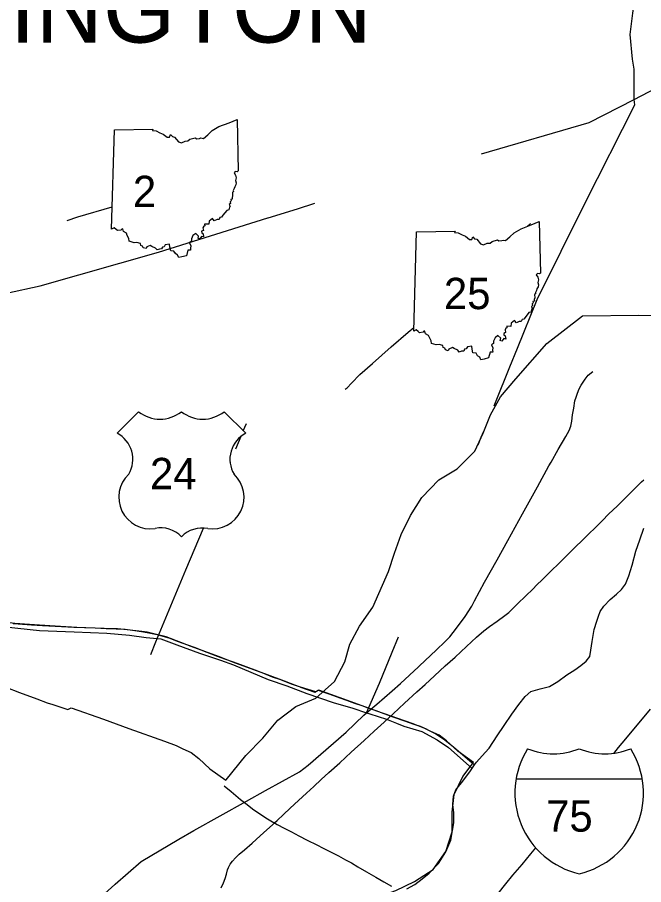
# Model space of a CAD drawing. Extents: x -232 to 448, y 619 to 1059.
# Drawn here: x 141.87 to 160.32, y 900.18 to 925.75 of the extents above; entities that cross this region are included whole.
import ezdxf

# ---------------------------------------------------------------- set-up
doc = ezdxf.new("R2010")
doc.units = 0
doc.layers.add('Default', color=7, linetype='Continuous')

msp = doc.modelspace()

# ---------------------------------------------------------------- linework, layer by layer
at = {"layer": 'Default'}
for p, q in [((144.644, 919.505), (144.726, 922.434)), ((144.644, 919.505), (144.726, 922.434)), ((153.548, 916.496), (153.63, 919.425)), ((153.548, 916.496), (153.63, 919.425)), ((145.439, 914.124), (144.805, 913.49)), ((145.439, 914.124), (144.805, 913.49)), ((148.594, 913.49), (147.96, 914.124)), ((148.594, 913.49), (147.96, 914.124)), ((156.561, 903.297), (160.281, 903.297))]:
    msp.add_line(p, q, dxfattribs=at)
for points in [[(160.037, 923.334), (160.039, 923.504), (160.038, 923.897), (160.036, 924.226), (159.992, 924.516), (159.926, 925.249), (160.003, 925.871), (160.075, 926.382), (160.134, 926.504), (160.217, 926.563), (160.308, 926.617), (161.08, 926.901), (161.38, 926.945), (161.896, 926.941)], [(160.037, 923.334), (161.826, 924.265)], [(155.543, 921.723), (158.714, 922.647), (160.037, 923.334)], [(156.604, 915.996), (157.187, 917.437), (158.6, 920.285), (160.06, 923.171), (160.037, 923.334)], [(144.726, 922.434), (145.862, 922.453), (145.845, 922.418), (145.952, 922.41), (146.066, 922.348), (146.162, 922.308), (146.28, 922.215), (146.35, 922.216), (146.38, 922.293), (146.434, 922.234), (146.498, 922.223), (146.609, 922.083), (146.701, 922.053), (146.81, 922.101), (146.892, 922.109), (146.952, 922.156), (147.108, 922.197), (147.151, 922.172), (147.234, 922.177), (147.275, 922.195), (147.347, 922.179), (147.474, 922.286), (147.605, 922.411), (147.805, 922.53), (148.105, 922.642), (148.342, 922.742), (148.376, 921.222)], [(144.726, 922.434), (145.862, 922.453), (145.845, 922.418), (145.952, 922.41), (146.066, 922.348), (146.162, 922.308), (146.28, 922.215), (146.35, 922.216), (146.38, 922.293), (146.434, 922.234), (146.498, 922.223), (146.609, 922.083), (146.701, 922.053), (146.81, 922.101), (146.892, 922.109), (146.952, 922.156), (147.108, 922.197), (147.151, 922.172), (147.234, 922.177), (147.275, 922.195), (147.347, 922.179), (147.474, 922.286), (147.605, 922.411), (147.805, 922.53), (148.105, 922.642), (148.342, 922.742), (148.376, 921.222)], [(148.376, 921.222), (148.341, 921.201), (148.287, 921.211), (148.25, 921.169), (148.296, 921.097), (148.317, 921.022), (148.298, 920.939), (148.317, 920.871), (148.304, 920.814), (148.27, 920.757), (148.258, 920.703), (148.229, 920.646), (148.231, 920.614), (148.204, 920.588), (148.209, 920.493), (148.195, 920.441), (148.199, 920.395), (148.154, 920.383), (148.165, 920.346), (148.136, 920.317), (148.142, 920.267), (148.11, 920.235), (148.141, 920.171), (148.116, 920.151), (148.095, 920.073), (148.037, 920.058), (147.922, 919.916), (147.881, 919.862), (147.835, 919.849), (147.81, 919.794), (147.753, 919.794), (147.668, 919.755), (147.613, 919.821), (147.516, 919.742), (147.505, 919.651), (147.383, 919.654), (147.388, 919.607), (147.36, 919.594), (147.335, 919.548), (147.35, 919.466), (147.293, 919.445), (147.3, 919.397), (147.336, 919.368), (147.353, 919.276), (147.292, 919.295), (147.242, 919.218), (147.191, 919.236), (147.207, 919.301), (147.121, 919.38), (147.039, 919.317), (146.996, 919.217), (146.996, 919.149), (146.935, 919.108), (146.974, 919.013), (146.967, 918.948), (146.968, 918.885), (146.892, 918.888), (146.845, 918.719)], [(148.376, 921.222), (148.341, 921.201), (148.287, 921.211), (148.25, 921.169), (148.296, 921.097), (148.317, 921.022), (148.298, 920.939), (148.317, 920.871), (148.304, 920.814), (148.27, 920.757), (148.258, 920.703), (148.229, 920.646), (148.231, 920.614), (148.204, 920.588), (148.209, 920.493), (148.195, 920.441), (148.199, 920.395), (148.154, 920.383), (148.165, 920.346), (148.136, 920.317), (148.142, 920.267), (148.11, 920.235), (148.141, 920.171), (148.116, 920.151), (148.095, 920.073), (148.037, 920.058), (147.922, 919.916), (147.881, 919.862), (147.835, 919.849), (147.81, 919.794), (147.753, 919.794), (147.668, 919.755), (147.613, 919.821), (147.516, 919.742), (147.505, 919.651), (147.383, 919.654), (147.388, 919.607), (147.36, 919.594), (147.335, 919.548), (147.35, 919.466), (147.293, 919.445), (147.3, 919.397), (147.336, 919.368), (147.353, 919.276), (147.292, 919.295), (147.242, 919.218), (147.191, 919.236), (147.207, 919.301), (147.121, 919.38), (147.039, 919.317), (146.996, 919.217), (146.996, 919.149), (146.935, 919.108), (146.974, 919.013), (146.967, 918.948), (146.968, 918.885), (146.892, 918.888), (146.845, 918.719)], [(149.248, 919.837), (149.253, 919.839), (150.125, 920.102), (150.634, 920.276)], [(143.333, 919.76), (143.644, 919.866), (144.662, 920.163)], [(139.707, 917.382), (140.54, 917.4), (142.541, 917.833), (146.021, 918.829), (149.248, 919.837)], [(146.845, 918.719), (146.713, 918.687), (146.621, 918.668), (146.588, 918.744), (146.522, 918.785), (146.48, 918.862), (146.385, 918.872), (146.363, 918.978), (146.352, 919.063), (146.223, 919.042), (146.187, 918.99), (146.142, 918.976), (146.115, 918.923), (146.052, 918.918), (145.985, 918.894), (145.941, 918.945), (145.832, 918.997), (145.782, 919.024), (145.679, 918.982), (145.657, 918.933), (145.575, 918.955), (145.555, 919.01), (145.506, 919.026), (145.495, 919.085), (145.388, 919.116), (145.307, 919.103), (145.164, 919.15), (145.155, 919.227), (145.106, 919.321), (145.08, 919.386), (144.99, 919.435), (144.971, 919.512), (144.942, 919.51), (144.916, 919.479), (144.815, 919.464), (144.775, 919.496), (144.719, 919.55), (144.644, 919.505)], [(146.845, 918.719), (146.713, 918.687), (146.621, 918.668), (146.588, 918.744), (146.522, 918.785), (146.48, 918.862), (146.385, 918.872), (146.363, 918.978), (146.352, 919.063), (146.223, 919.042), (146.187, 918.99), (146.142, 918.976), (146.115, 918.923), (146.052, 918.918), (145.985, 918.894), (145.941, 918.945), (145.832, 918.997), (145.782, 919.024), (145.679, 918.982), (145.657, 918.933), (145.575, 918.955), (145.555, 919.01), (145.506, 919.026), (145.495, 919.085), (145.388, 919.116), (145.307, 919.103), (145.164, 919.15), (145.155, 919.227), (145.106, 919.321), (145.08, 919.386), (144.99, 919.435), (144.971, 919.512), (144.942, 919.51), (144.916, 919.479), (144.815, 919.464), (144.775, 919.496), (144.719, 919.55), (144.644, 919.505)], [(153.63, 919.425), (154.766, 919.444), (154.749, 919.409), (154.856, 919.401), (154.97, 919.339), (155.066, 919.299), (155.184, 919.206), (155.254, 919.207), (155.284, 919.283), (155.338, 919.225), (155.402, 919.214), (155.513, 919.074), (155.604, 919.043), (155.714, 919.092), (155.796, 919.099), (155.856, 919.147), (156.012, 919.188), (156.055, 919.163), (156.138, 919.168), (156.179, 919.186), (156.251, 919.17), (156.378, 919.277), (156.508, 919.402), (156.709, 919.521), (157.009, 919.633), (157.246, 919.733), (157.28, 918.213)], [(153.63, 919.425), (154.766, 919.444), (154.749, 919.409), (154.856, 919.401), (154.97, 919.339), (155.066, 919.299), (155.184, 919.206), (155.254, 919.207), (155.284, 919.283), (155.338, 919.225), (155.402, 919.214), (155.513, 919.074), (155.604, 919.043), (155.714, 919.092), (155.796, 919.099), (155.856, 919.147), (156.012, 919.188), (156.055, 919.163), (156.138, 919.168), (156.179, 919.186), (156.251, 919.17), (156.378, 919.277), (156.508, 919.402), (156.709, 919.521), (157.009, 919.633), (157.246, 919.733), (157.28, 918.213)], [(156.89, 919.588), (156.987, 919.675)], [(157.28, 918.213), (157.245, 918.192), (157.191, 918.202), (157.154, 918.159), (157.2, 918.088), (157.221, 918.013), (157.202, 917.93), (157.221, 917.862), (157.208, 917.805), (157.174, 917.748), (157.162, 917.694), (157.133, 917.636), (157.135, 917.604), (157.107, 917.579), (157.112, 917.484), (157.098, 917.431), (157.103, 917.386), (157.058, 917.374), (157.069, 917.336), (157.04, 917.308), (157.046, 917.258), (157.014, 917.226), (157.045, 917.162), (157.02, 917.142), (156.999, 917.064), (156.941, 917.048), (156.826, 916.907), (156.785, 916.853), (156.739, 916.84), (156.714, 916.785), (156.657, 916.784), (156.572, 916.746), (156.517, 916.812), (156.42, 916.733), (156.409, 916.642), (156.287, 916.644), (156.291, 916.598), (156.264, 916.585), (156.239, 916.539), (156.254, 916.456), (156.197, 916.435), (156.203, 916.388), (156.24, 916.358), (156.256, 916.267), (156.196, 916.286), (156.146, 916.209), (156.095, 916.227), (156.111, 916.292), (156.025, 916.37), (155.943, 916.308), (155.9, 916.207), (155.9, 916.14), (155.839, 916.099), (155.878, 916.004), (155.871, 915.938), (155.872, 915.876), (155.795, 915.878), (155.749, 915.71)], [(157.28, 918.213), (157.245, 918.192), (157.191, 918.202), (157.154, 918.159), (157.2, 918.088), (157.221, 918.013), (157.202, 917.93), (157.221, 917.862), (157.208, 917.805), (157.174, 917.748), (157.162, 917.694), (157.133, 917.636), (157.135, 917.604), (157.107, 917.579), (157.112, 917.484), (157.098, 917.431), (157.103, 917.386), (157.058, 917.374), (157.069, 917.336), (157.04, 917.308), (157.046, 917.258), (157.014, 917.226), (157.045, 917.162), (157.02, 917.142), (156.999, 917.064), (156.941, 917.048), (156.826, 916.907), (156.785, 916.853), (156.739, 916.84), (156.714, 916.785), (156.657, 916.784), (156.572, 916.746), (156.517, 916.812), (156.42, 916.733), (156.409, 916.642), (156.287, 916.644), (156.291, 916.598), (156.264, 916.585), (156.239, 916.539), (156.254, 916.456), (156.197, 916.435), (156.203, 916.388), (156.24, 916.358), (156.256, 916.267), (156.196, 916.286), (156.146, 916.209), (156.095, 916.227), (156.111, 916.292), (156.025, 916.37), (155.943, 916.308), (155.9, 916.207), (155.9, 916.14), (155.839, 916.099), (155.878, 916.004), (155.871, 915.938), (155.872, 915.876), (155.795, 915.878), (155.749, 915.71)], [(148.015, 903.27), (148.596, 903.993), (149.096, 904.505), (149.54, 905.033), (150.07, 905.436), (150.66, 905.678), (151.215, 906.169), (151.515, 906.749), (151.661, 907.274), (151.947, 907.802), (152.338, 908.363), (152.799, 909.415), (152.983, 909.953), (153.175, 910.51), (153.446, 911.061), (153.783, 911.593), (154.287, 912.112), (154.823, 912.437), (155.343, 912.959), (155.593, 913.491), (155.805, 914.035), (156.1, 914.561), (156.553, 915.095), (157.465, 916.141), (158.519, 916.951)], [(158.519, 916.951), (160.179, 916.973), (164.561, 916.943), (167.065, 916.918)], [(151.525, 914.79), (151.582, 914.834), (151.715, 914.965), (151.954, 915.218), (152.335, 915.548), (152.879, 916.039), (153.381, 916.472), (153.547, 916.612)], [(155.749, 915.71), (155.617, 915.678), (155.525, 915.659), (155.492, 915.735), (155.426, 915.775), (155.383, 915.852), (155.289, 915.863), (155.267, 915.968), (155.256, 916.054), (155.127, 916.033), (155.091, 915.981), (155.045, 915.966), (155.019, 915.914), (154.956, 915.909), (154.889, 915.884), (154.845, 915.936), (154.735, 915.988), (154.686, 916.015), (154.583, 915.973), (154.561, 915.924), (154.479, 915.946), (154.459, 916.001), (154.41, 916.017), (154.399, 916.076), (154.292, 916.107), (154.211, 916.094), (154.067, 916.141), (154.059, 916.218), (154.01, 916.311), (153.984, 916.376), (153.894, 916.426), (153.875, 916.503), (153.846, 916.501), (153.82, 916.47), (153.719, 916.455), (153.679, 916.487), (153.622, 916.541), (153.548, 916.496)], [(155.749, 915.71), (155.617, 915.678), (155.525, 915.659), (155.492, 915.735), (155.426, 915.775), (155.383, 915.852), (155.289, 915.863), (155.267, 915.968), (155.256, 916.054), (155.127, 916.033), (155.091, 915.981), (155.045, 915.966), (155.019, 915.914), (154.956, 915.909), (154.889, 915.884), (154.845, 915.936), (154.735, 915.988), (154.686, 916.015), (154.583, 915.973), (154.561, 915.924), (154.479, 915.946), (154.459, 916.001), (154.41, 916.017), (154.399, 916.076), (154.292, 916.107), (154.211, 916.094), (154.067, 916.141), (154.059, 916.218), (154.01, 916.311), (153.984, 916.376), (153.894, 916.426), (153.875, 916.503), (153.846, 916.501), (153.82, 916.47), (153.719, 916.455), (153.679, 916.487), (153.622, 916.541), (153.548, 916.496)], [(155.915, 914.297), (155.956, 914.397), (156.38, 915.444), (156.604, 915.996)], [(155.336, 908.553), (155.631, 909.095), (156.003, 909.76), (156.323, 910.331), (156.752, 911.11), (157.196, 911.913), (157.525, 912.525), (157.594, 912.641), (157.806, 913.016), (158.029, 913.395), (158.124, 913.575), (158.175, 913.697), (158.201, 913.851), (158.225, 914.034), (158.262, 914.232), (158.292, 914.444), (158.333, 914.558), (158.367, 914.673), (158.418, 914.801), (158.479, 914.912), (158.595, 915.089), (158.69, 915.202), (158.827, 915.307)], [(148.524, 913.561), (148.614, 913.78)], [(148.307, 913.033), (148.459, 913.403)], [(155.446, 913.151), (155.535, 913.37), (155.609, 913.55)], [(148.136, 912.614), (148.144, 912.635)], [(159.095, 910.906), (159.299, 911.114), (159.54, 911.344), (159.825, 911.626), (160.054, 911.853), (160.26, 912.055), (160.325, 912.12)], [(157.166, 909.008), (157.336, 909.176), (157.598, 909.434), (157.819, 909.654), (158.045, 909.875), (158.274, 910.099), (158.547, 910.363), (159.046, 910.855), (159.095, 910.906)], [(145.794, 906.969), (145.948, 907.343), (146.828, 909.459), (147.346, 910.695)], [(155.34, 903.715), (155.396, 903.795), (155.65, 904.078), (155.765, 904.21), (156.008, 904.566), (156.215, 904.879), (156.435, 905.204), (156.638, 905.497), (156.829, 905.734), (156.998, 905.879), (157.273, 905.959), (157.545, 906.026), (157.79, 906.167), (158.057, 906.364), (158.293, 906.516), (158.47, 906.643), (158.631, 906.769), (158.736, 906.91), (158.76, 907.094), (158.804, 907.351), (158.866, 907.704), (158.937, 907.954), (158.989, 908.095), (159.043, 908.238), (159.146, 908.395), (159.337, 908.591), (159.523, 908.748), (159.671, 908.885), (159.783, 909.037), (159.882, 909.283), (159.984, 909.604), (160.091, 910.012), (160.204, 910.349), (160.329, 910.687)], [(147.876, 900.084), (147.944, 900.24), (147.986, 900.365), (148.024, 900.495), (148.056, 900.618), (148.086, 900.687), (148.138, 900.782), (148.206, 900.879), (148.294, 900.969), (148.403, 901.077), (148.554, 901.205), (148.78, 901.41), (149.025, 901.626), (149.212, 901.802), (149.381, 901.948), (149.444, 902.002), (149.521, 902.076), (149.704, 902.254), (149.909, 902.435), (150.15, 902.661), (150.381, 902.877), (150.601, 903.079), (150.815, 903.281), (151.045, 903.487), (151.368, 903.776), (151.703, 904.084), (152.082, 904.436), (152.378, 904.706), (152.671, 904.973), (152.941, 905.221), (153.275, 905.531), (153.641, 905.869), (153.88, 906.087), (154.153, 906.34), (154.475, 906.63), (154.764, 906.888), (155.102, 907.204), (155.397, 907.475), (155.609, 907.663), (155.778, 907.794), (156.001, 907.953), (156.228, 908.118), (156.343, 908.205), (156.437, 908.291), (156.616, 908.467), (156.842, 908.689), (157.063, 908.905), (157.166, 909.008)], [(153.701, 906.626), (154.216, 907.108), (154.458, 907.341), (154.608, 907.485), (154.804, 907.739), (155.065, 908.086), (155.256, 908.394), (155.336, 908.553)], [(144.422, 907.737), (143.619, 907.766), (142.981, 907.8), (142.366, 907.845), (141.796, 907.882), (141.178, 907.958), (140.23, 908.114), (139.796, 908.19), (139.463, 908.238), (139.082, 908.285)], [(139.087, 908.15), (139.457, 908.085), (140.661, 907.922), (141.519, 907.779), (142.519, 907.677), (143.54, 907.636), (144.499, 907.595), (145.173, 907.534), (145.663, 907.473), (146.091, 907.432), (146.561, 907.248), (147.234, 907.003), (147.847, 906.799), (148.239, 906.665), (149.255, 906.227), (149.806, 906.044), (150.398, 905.819), (151.174, 905.554), (151.746, 905.39), (152.157, 905.252), (152.247, 905.223)], [(150.209, 906.002), (149.947, 906.093), (149.632, 906.217), (149.388, 906.301), (149.199, 906.38), (148.906, 906.496), (148.682, 906.575), (148.452, 906.661), (148.233, 906.739), (147.977, 906.829), (147.765, 906.913), (147.59, 906.981), (147.328, 907.08), (147.113, 907.162), (146.889, 907.239), (146.726, 907.305), (146.531, 907.374), (146.334, 907.447), (146.161, 907.502), (146.065, 907.524), (145.982, 907.546), (145.837, 907.577), (145.694, 907.606), (145.521, 907.639), (145.329, 907.663), (145.045, 907.7), (144.778, 907.715), (144.483, 907.728), (144.16, 907.739), (143.848, 907.754), (143.527, 907.766), (143.163, 907.786), (142.609, 907.817), (142.28, 907.835), (141.894, 907.857), (141.745, 907.87)], [(148.298, 906.711), (147.789, 906.909), (146.991, 907.205), (146.252, 907.49), (145.924, 907.57), (145.692, 907.624), (145.531, 907.648), (145.36, 907.67), (145.1, 907.694), (144.817, 907.725), (144.422, 907.737)], [(152.911, 907.037), (153.095, 907.486)], [(152.221, 905.4), (152.533, 906.119), (152.911, 907.037)], [(150.209, 906.005), (150.042, 906.064), (149.74, 906.177), (149.234, 906.365), (148.83, 906.519), (148.298, 906.711)], [(152.279, 905.354), (152.458, 905.503), (152.912, 905.899), (153.157, 906.114), (153.682, 906.608), (153.701, 906.626)], [(140.997, 906.194), (141.529, 906.002), (141.933, 905.848), (142.438, 905.661), (142.741, 905.547), (142.907, 905.489)], [(154.843, 904.118), (154.515, 904.419), (154.293, 904.594), (154.045, 904.702), (153.851, 904.797), (153.503, 904.929), (152.454, 905.298), (151.701, 905.575), (150.749, 905.912), (150.656, 905.862), (150.209, 906.005)], [(150.209, 906.002), (150.634, 905.861), (150.733, 905.919), (151.01, 905.819), (151.181, 905.762), (151.371, 905.694), (151.564, 905.624), (151.802, 905.535), (152.014, 905.462), (152.163, 905.407), (152.43, 905.312), (152.931, 905.133), (153.275, 905.01), (153.55, 904.912), (153.739, 904.85), (153.908, 904.775), (153.983, 904.735), (154.103, 904.676), (154.201, 904.625), (154.316, 904.554), (154.464, 904.45), (154.574, 904.366), (154.72, 904.241), (155.34, 903.715)], [(142.907, 905.489), (143.355, 905.345), (143.448, 905.395), (144.4, 905.058), (145.152, 904.782), (146.202, 904.412), (146.549, 904.28), (146.744, 904.185), (146.992, 904.077), (147.213, 903.902), (147.541, 903.601)], [(148.615, 902.642), (149.175, 902.955), (150.175, 903.513), (150.431, 903.707), (151.555, 904.682), (152.079, 905.178)], [(152.079, 905.178), (152.157, 905.252)], [(152.157, 905.252), (152.221, 905.4)], [(152.157, 905.252), (152.279, 905.354)], [(152.247, 905.223), (152.744, 905.059), (153.039, 904.942)], [(159.438, 904.053), (159.579, 904.223), (159.799, 904.485), (159.979, 904.706), (160.24, 905.016), (160.519, 905.36)], [(153.039, 904.942), (153.254, 904.857), (153.782, 904.696), (154.24, 904.454), (154.572, 904.23), (155.265, 903.611)], [(155.311, 903.781), (154.843, 904.118)], [(150.008, 899.693), (150.127, 899.825), (150.661, 899.855), (151.788, 899.57), (153.018, 900.005), (153.569, 900.276), (154.116, 900.626), (154.492, 901.156), (154.678, 901.743), (154.682, 902.32), (154.74, 902.84), (154.994, 903.366), (155.211, 903.656)], [(153.34, 900.055), (153.581, 900.191), (153.793, 900.356), (154.001, 900.516), (154.278, 900.808), (154.49, 901.146), (154.636, 901.497), (154.73, 902.004), (154.725, 902.3), (154.701, 902.546), (154.72, 902.786), (154.783, 902.979), (154.989, 903.234), (155.215, 903.541), (155.34, 903.715)], [(155.211, 903.656), (155.311, 903.781)], [(147.541, 903.601), (148.01, 903.264)], [(148.01, 903.264), (148.015, 903.27)], [(147.963, 903.094), (148.168, 902.93), (148.444, 902.697), (148.634, 902.544), (148.794, 902.421), (148.923, 902.325), (149.055, 902.24), (149.184, 902.152), (149.337, 902.06), (149.524, 901.958), (149.732, 901.85), (149.94, 901.738), (150.164, 901.619), (150.404, 901.496), (150.686, 901.355), (150.872, 901.262), (151.096, 901.151), (151.326, 901.03), (151.536, 900.918), (151.711, 900.821), (151.902, 900.709), (152.15, 900.563), (152.426, 900.4), (152.668, 900.264), (152.887, 900.135)], [(144.75, 900.196), (145.509, 900.867), (146.627, 901.521), (147.061, 901.774), (148.615, 902.642)], [(155.092, 898.774), (155.129, 898.818), (155.357, 899.099), (155.598, 899.397), (155.83, 899.676), (156.031, 899.924), (156.263, 900.204), (156.47, 900.461), (156.736, 900.775), (156.996, 901.089), (157.142, 901.265)], [(142.159, 898.309), (142.782, 898.555), (143.018, 898.674), (143.151, 898.753), (144.742, 900.188), (144.75, 900.196)]]:
    msp.add_lwpolyline(points, dxfattribs=at)
for centre, radius, start, end in [((146.069, 914.925), 1.019, 231.813, 308.187), ((146.069, 914.925), 1.019, 231.813, 308.187), ((147.33, 914.925), 1.019, 231.813, 308.187), ((147.33, 914.925), 1.019, 231.813, 308.187), ((144.408, 912.724), 0.862, 329.1175, 62.6108), ((144.408, 912.724), 0.862, 329.1175, 62.6108), ((148.991, 912.724), 0.862, 117.3892, 210.8825), ((148.991, 912.724), 0.862, 117.3892, 210.8825), ((145.783, 911.602), 0.93, 133.0046, 278.7282), ((145.783, 911.602), 0.93, 133.0046, 278.7282), ((147.616, 911.602), 0.93, 261.2718, 46.9954), ((147.616, 911.602), 0.93, 261.2718, 46.9954), ((146.095, 909.868), 0.832, 43.4177, 101.8742), ((146.095, 909.868), 0.832, 43.4177, 101.8742), ((147.321, 909.813), 0.883, 79.9613, 134.7468), ((147.321, 909.813), 0.883, 79.9613, 134.7468), ((158.971, 902.888), 2.445, 147.8216, 256.9941), ((158.971, 902.888), 2.445, 147.8216, 256.9941), ((157.662, 905.987), 1.951, 247.0848, 292.9105), ((157.662, 905.987), 1.951, 247.0848, 292.9105), ((157.871, 902.888), 2.445, 283.0065, 32.1787), ((159.181, 905.987), 1.951, 247.0916, 292.9084), ((157.871, 902.888), 2.445, 283.0065, 32.1787), ((159.181, 905.987), 1.951, 247.0916, 292.9084)]:
    msp.add_arc(centre, radius, start, end, dxfattribs=at)

# ---------------------------------------------------------------- texts
for s, height, p in [('WASHINGTON', 2.052, (133.407, 925.008)), (' 2 ', 0.9234, (144.927, 920.158)), ('25', 0.9234, (154.434, 917.149)), ('24', 0.9234, (145.773, 911.841)), ('75', 0.9234, (157.445, 901.744))]:
    msp.add_text(s, height=height, dxfattribs=at).set_placement(p)

doc.saveas('drawing.dxf')
